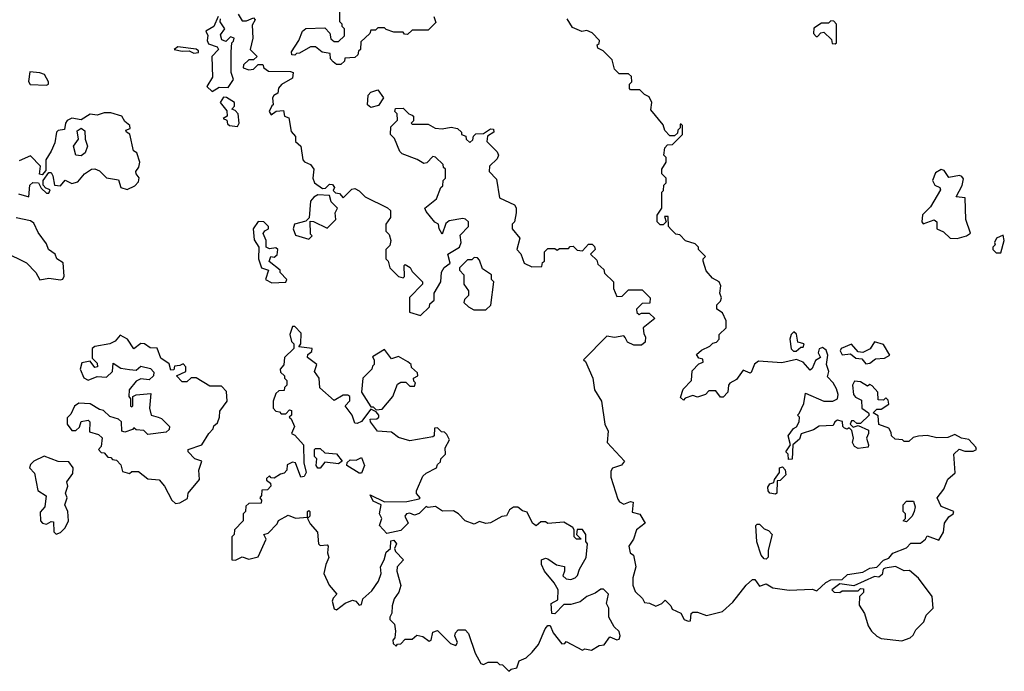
# Model space of a CAD drawing. Extents: x 1980017 to 2252640, y 74400 to 266395.
# Tile 367 of 388: x 2209628 to 2213910, y 208660 to 211495. Entities that reach past the tile are written whole.
import ezdxf

# ---------------------------------------------------------------- set-up
doc = ezdxf.new("R2010")
doc.units = 0

msp = doc.modelspace()

# ---------------------------------------------------------------- linework, layer by layer
at = {"layer": '0CON20XD'}
for points in [[(2211428.3, 211508.3), (2211437, 211483), (2211405, 211450), (2211335, 211450), (2211315, 211430), (2211301.7, 211431.7), (2211295, 211440), (2211255, 211440), (2211221.7, 211451.7), (2211215, 211460), (2211185, 211460), (2211175, 211450), (2211155, 211450), (2211150, 211435), (2211111.7, 211398.3), (2211110, 211365), (2211101.7, 211358.3), (2211098.3, 211341.7), (2211085, 211330), (2211041.7, 211328.3), (2211040, 211315), (2211025, 211300), (2211005, 211300), (2210991.7, 211311.7), (2210980, 211325), (2210978.3, 211348.3), (2210943, 211353), (2210915, 211377.5), (2210893, 211377), (2210845, 211350), (2210831.7, 211348.3), (2210825, 211340), (2210811.7, 211341.7), (2210810, 211355), (2210842.5, 211405), (2210857.5, 211445), (2210873, 211457), (2210955, 211460), (2210977, 211437), (2210981.7, 211411.7), (2210995, 211400), (2211015, 211400), (2211040, 211425), (2211040, 211455), (2211030, 211465), (2211030, 211475), (2211020, 211485), (2211020, 211555)], [(2210491.7, 211508.3), (2210472.5, 211465), (2210437.5, 211445), (2210446.4, 211426.4), (2210443.8, 211405), (2210449.3, 211389.3), (2210487, 211377), (2210492.5, 211365), (2210463.3, 211335), (2210466.2, 211245), (2210442.5, 211205), (2210465, 211182.5), (2210495, 211202), (2210535, 211200), (2210557.5, 211235), (2210547.5, 211265), (2210547.5, 211355), (2210550, 211395), (2210558.3, 211401.7), (2210560, 211415), (2210545, 211420), (2210525, 211400), (2210507, 211407), (2210500.7, 211429.3), (2210520, 211455), (2210500, 211485), (2210501.7, 211498.3)], [(2210578.3, 211518.3), (2210595, 211490), (2210615, 211490), (2210645, 211502.5), (2210652.5, 211495), (2210638.3, 211471.7), (2210642.5, 211415), (2210630, 211365), (2210660, 211335), (2210645, 211320), (2210625, 211320), (2210601.7, 211298.3), (2210600, 211285), (2210625, 211277.5), (2210645, 211280), (2210665, 211300), (2210685, 211300), (2210690, 211285), (2210710.7, 211270.7), (2210805, 211270), (2210817.5, 211265), (2210815, 211240), (2210767, 211213), (2210753, 211197), (2210750, 211175), (2210732.5, 211165), (2210727.5, 211155), (2210730, 211125), (2210725, 211120)], [(2212545, 208880), (2212548.3, 208911.7), (2212555, 208917.5), (2212575, 208917.5), (2212615, 208902.5), (2212685, 208920), (2212729.2, 208960.8), (2212787.5, 209035), (2212815, 209060), (2212825, 209060), (2212845, 209030), (2212875, 209040), (2212903.6, 209023.6), (2212975, 209012.5), (2213075, 209017.5), (2213095, 209010), (2213133.6, 209046.4), (2213155, 209057.5), (2213205, 209060), (2213228.3, 209081.7), (2213295, 209092), (2213325, 209108.8), (2213355, 209112.5), (2213385, 209143.3), (2213407.4, 209152.6), (2213425, 209173.8), (2213485, 209197.5), (2213503, 209217), (2213545, 209217.5), (2213567.5, 209235), (2213575, 209250), (2213625, 209230), (2213645.8, 209265), (2213650, 209305), (2213668.3, 209331.7), (2213687.5, 209345), (2213690, 209355), (2213635, 209377.5), (2213617.5, 209415), (2213647, 209453), (2213663.8, 209496.2), (2213697, 209523), (2213690, 209605), (2213713.8, 209626.2), (2213738, 209618), (2213775, 209618), (2213788.8, 209625), (2213786, 209635), (2213755, 209668.6), (2213724.2, 209674.2), (2213695, 209690), (2213665, 209676.7), (2213616.4, 209676.4), (2213575, 209686.2), (2213537, 209683), (2213513, 209677), (2213495, 209660), (2213475, 209660), (2213467, 209667), (2213435, 209670), (2213420, 209685), (2213418.3, 209698.3), (2213408.3, 209718.3), (2213363.6, 209733.6), (2213361.7, 209771.7), (2213340, 209785), (2213355, 209800), (2213375, 209800), (2213408.3, 209821.7), (2213405, 209840), (2213395, 209850), (2213385, 209840), (2213361.7, 209841.7), (2213360, 209875), (2213335, 209902.5), (2213325, 209907.5), (2213315, 209900), (2213285, 209920), (2213258.3, 209921.7), (2213250, 209905), (2213254, 209864), (2213262.7, 209852.7), (2213289.3, 209839.3), (2213290, 209805), (2213320, 209785), (2213322.5, 209775), (2213285, 209737.5), (2213268.3, 209738.3), (2213255, 209750), (2213245, 209750), (2213240, 209735), (2213252.5, 209722.5), (2213275, 209730), (2213319.3, 209709.3), (2213320, 209695), (2213310, 209675), (2213320, 209645), (2213317.5, 209635), (2213275, 209628.8), (2213258.3, 209638.3), (2213250, 209655), (2213253.8, 209675), (2213247, 209707), (2213235, 209720), (2213226.2, 209713.8), (2213215, 209717.5), (2213207.5, 209725), (2213206.4, 209746.4), (2213185, 209753.3), (2213172.5, 209745), (2213165, 209730), (2213105, 209726.7), (2213079.6, 209710.5), (2213027, 209693), (2213019.3, 209670.7), (2212990, 209645), (2212987, 209583), (2212971.7, 209581.7), (2212970, 209605), (2212960, 209615), (2212980, 209645), (2212970, 209685), (2212993.6, 209716.4), (2213006.4, 209723.6), (2213017.5, 209745), (2213020, 209765), (2213010, 209775), (2213018.3, 209781.7), (2213037.5, 209825), (2213045, 209870), (2213125, 209835.6), (2213164.2, 209835.8), (2213184.1, 209845.9), (2213188, 209865), (2213179.5, 209889.5), (2213166.2, 209915), (2213141.7, 209941.7), (2213146.2, 209965), (2213136.7, 209995), (2213142.5, 210035), (2213135, 210057.5), (2213119.3, 210069.3), (2213105, 210062.5), (2213100, 210045), (2213110, 210025), (2213088.3, 210011.7), (2213075, 209977.5), (2213065, 209970), (2213035.6, 210005.6), (2213006.1, 210016.1), (2212942.1, 210002.1), (2212840.7, 210009.3), (2212823.8, 209996.2), (2212809.3, 209960.7), (2212805, 209957.5), (2212775, 209970), (2212745, 209930), (2212717, 209913), (2212710, 209905), (2212707.5, 209875), (2212687, 209853), (2212675, 209852.5), (2212655, 209880), (2212625, 209880), (2212610, 209865), (2212575, 209852.5), (2212555, 209860), (2212521.7, 209848.3), (2212515, 209840), (2212501.7, 209851.7), (2212513, 209887), (2212550, 209925), (2212553, 209967), (2212581.7, 209998.3), (2212600, 210005), (2212598.3, 210018.3), (2212581.7, 210021.7), (2212571.7, 210038.3), (2212593, 210057), (2212630, 210075), (2212641.7, 210088.3), (2212658.3, 210091.7), (2212670, 210105), (2212670, 210125), (2212700, 210155), (2212700, 210185), (2212685, 210220), (2212660, 210235), (2212660, 210255), (2212675, 210270), (2212680, 210285), (2212672.5, 210305), (2212677, 210337), (2212670, 210355), (2212640.7, 210370.7), (2212613, 210403), (2212600, 210445), (2212600, 210455), (2212610, 210465), (2212580, 210495), (2212580, 210505), (2212565, 210520), (2212523, 210533), (2212498.3, 210558.3), (2212481.7, 210561.7), (2212461.7, 210581.7), (2212450, 210595), (2212448.3, 210638.3), (2212431.7, 210638.3), (2212440, 210615), (2212427, 210603), (2212413, 210603), (2212400, 210615), (2212400, 210645), (2212420, 210675), (2212420, 210745), (2212428.3, 210751.7), (2212430, 210775), (2212440, 210785), (2212440, 210805), (2212420, 210825), (2212420, 210845), (2212440, 210875), (2212440, 210895), (2212430, 210905), (2212433, 210937), (2212445, 210950), (2212467.5, 210952.5), (2212510, 210995), (2212510, 211035), (2212505, 211040), (2212500, 211040), (2212500, 211025), (2212490, 211015), (2212488.3, 211001.7), (2212475, 210990), (2212455, 210990), (2212433, 211013), (2212427, 211037), (2212373, 211103), (2212377.5, 211135), (2212365, 211160), (2212345, 211170), (2212325, 211190), (2212285, 211190), (2212280, 211195), (2212280, 211215), (2212290, 211225), (2212288.3, 211248.3), (2212275, 211260), (2212235, 211260), (2212215, 211280), (2212205, 211320), (2212165, 211360), (2212141.7, 211371.7), (2212140, 211385), (2212148.3, 211391.7), (2212150, 211405), (2212118.3, 211438.3), (2212095, 211447.5), (2212073, 211443), (2212031.7, 211461.7), (2212008.3, 211498.3)], [(2213175, 211390), (2213180, 211395), (2213180, 211475), (2213168.3, 211488.3), (2213155, 211490), (2213145, 211480), (2213115, 211480), (2213081.7, 211458.3), (2213080, 211435), (2213091.7, 211421.7), (2213098.3, 211421.7), (2213111.7, 211438.3), (2213125, 211440), (2213158.3, 211408.3), (2213161.7, 211391.7), (2213175, 211390)], [(2210385, 211350), (2210405, 211352.5), (2210405, 211360), (2210395, 211366.7), (2210315, 211376.2), (2210300, 211365), (2210335, 211357.5), (2210365, 211360), (2210385, 211350)], [(2209745, 211210), (2209752.5, 211215), (2209753.3, 211225), (2209735.8, 211255.8), (2209715, 211264), (2209672, 211268), (2209665.8, 211225.8), (2209673, 211213), (2209745, 211210)], [(2210575, 211030), (2210582.5, 211045), (2210577.5, 211085), (2210565, 211100), (2210550, 211105), (2210561.7, 211118.3), (2210562.5, 211135), (2210527, 211157), (2210515, 211157.5), (2210500, 211135), (2210528.3, 211098.3), (2210530, 211075), (2210512.5, 211065), (2210528.3, 211058.3), (2210531.7, 211041.7), (2210540, 211035), (2210575, 211030)], [(2211155, 211112.5), (2211140, 211125), (2211143, 211167), (2211155, 211180), (2211185, 211190), (2211210, 211155), (2211188.3, 211121.7), (2211155, 211112.5)], [(2210725, 211120), (2210712.5, 211095), (2210721.7, 211081.7), (2210743, 211097), (2210775, 211100), (2210780, 211075), (2210798.3, 211068.3), (2210808.3, 211008.3), (2210827, 210987), (2210827.5, 210965), (2210850, 210945), (2210858.8, 210885), (2210865.9, 210875.9), (2210892.5, 210865), (2210907.5, 210845), (2210902.5, 210805), (2210910, 210785), (2210945, 210760), (2210958.3, 210761.7), (2210975, 210780), (2210988.3, 210778.3), (2210997.5, 210765), (2210991.7, 210751.7), (2211001.7, 210741.7), (2211018.3, 210738.3), (2211035, 210720), (2211071.7, 210758.3), (2211085, 210760), (2211105, 210750), (2211130, 210725), (2211227, 210677), (2211240, 210665), (2211240, 210635), (2211220, 210605), (2211220, 210575), (2211235, 210560), (2211242.5, 210535), (2211237, 210513), (2211220, 210495), (2211220, 210455), (2211230, 210445), (2211237.5, 210415), (2211275, 210377.5), (2211295, 210372.5), (2211301.7, 210378.3), (2211300, 210425), (2211305, 210430), (2211326.4, 210416.4), (2211335, 210400), (2211380, 210355), (2211380, 210345), (2211323, 210287), (2211323, 210223), (2211371.7, 210208.3), (2211410, 210245), (2211411.7, 210258.3), (2211430, 210275), (2211430, 210305), (2211460, 210355), (2211463, 210397), (2211473.6, 210416.4), (2211500, 210435), (2211490, 210475), (2211540, 210505), (2211547.5, 210525), (2211543, 210557), (2211580, 210595), (2211580, 210615), (2211567, 210627), (2211555, 210630), (2211495, 210620), (2211481.7, 210608.3), (2211465, 210562.5), (2211452.5, 210585), (2211450, 210605), (2211433.6, 210613.6), (2211395, 210660), (2211390, 210675), (2211440, 210715), (2211460, 210765), (2211468.3, 210771.7), (2211470, 210795), (2211480, 210805), (2211480, 210845), (2211471.7, 210851.7), (2211470, 210865), (2211436.4, 210896.4), (2211425, 210900), (2211398.3, 210871.7), (2211385, 210870), (2211357, 210887), (2211291.7, 210911.7), (2211281.7, 210921.7), (2211258.3, 210978.3), (2211240, 210995), (2211241.7, 211028.3), (2211271.7, 211058.3), (2211270, 211085), (2211260, 211095), (2211261.7, 211108.3), (2211295, 211110), (2211320, 211085), (2211335, 211080), (2211340, 211075), (2211340, 211055), (2211330, 211045), (2211335, 211040), (2211405, 211040), (2211435, 211022.5), (2211465, 211020), (2211505, 211027.5), (2211531.7, 211021.7), (2211550, 211005), (2211550, 210995), (2211568.3, 210988.3), (2211570, 210975), (2211585, 210960), (2211598.3, 210971.7), (2211601.7, 210988.3), (2211611.7, 210998.3), (2211645, 211000), (2211675, 211020), (2211688.3, 211018.3), (2211690, 211005), (2211661.7, 210988.3), (2211660, 210965), (2211705, 210920), (2211710, 210905), (2211705, 210890), (2211671.7, 210858.3), (2211670, 210835), (2211701.7, 210801.7), (2211715, 210720), (2211780, 210690), (2211787, 210677), (2211787.5, 210655), (2211780, 210615), (2211770, 210605), (2211770, 210585), (2211802.5, 210545), (2211790, 210495), (2211807, 210477), (2211822.5, 210435), (2211855, 210420), (2211898.3, 210421.7), (2211901.7, 210438.3), (2211910, 210445), (2211910, 210485), (2211925, 210500), (2211955, 210500), (2211965, 210492.5), (2211975, 210500), (2212015, 210500), (2212021.7, 210508.3), (2212035, 210510), (2212051.7, 210491.7), (2212075, 210490), (2212101.7, 210518.3), (2212118.3, 210518.3), (2212128.3, 210508.3), (2212130, 210495), (2212110, 210475), (2212138.3, 210448.3), (2212141.7, 210431.7), (2212168.3, 210408.3), (2212171.7, 210391.7), (2212210, 210355), (2212210, 210325), (2212225, 210290), (2212248.3, 210291.7), (2212275, 210320), (2212335, 210320), (2212370, 210285), (2212368.3, 210261.7), (2212335, 210260), (2212310, 210235), (2212311.7, 210221.7), (2212321.7, 210211.7), (2212332.5, 210217.5), (2212365, 210217.5), (2212390, 210195), (2212340, 210155), (2212341.7, 210128.3), (2212350, 210115), (2212348.3, 210091.7), (2212331.7, 210078.3), (2212298.3, 210078.3), (2212271.7, 210091.7), (2212261.7, 210111.7), (2212255, 210120), (2212215, 210112.5), (2212181.7, 210118.3), (2212080, 210015), (2212088.3, 210008.3), (2212120, 209935), (2212127.5, 209885), (2212157.5, 209835), (2212172.5, 209735), (2212187.5, 209705), (2212182.5, 209655), (2212257.5, 209575), (2212245, 209557.5), (2212206.2, 209543.8), (2212198.8, 209531.2), (2212199.2, 209505), (2212229.3, 209409.3), (2212236.7, 209396.7), (2212255, 209387.5), (2212285, 209398.8), (2212296, 209396), (2212291.7, 209351.7), (2212325, 209343.3), (2212347.5, 209305), (2212310, 209275), (2212296.7, 209235), (2212277.5, 209205), (2212282.5, 209175), (2212296.7, 209165), (2212308, 209115), (2212293.9, 209066.1), (2212293.8, 209035), (2212305, 209007.5), (2212336.4, 208976.4), (2212345, 208960), (2212367, 208957), (2212395, 208943.3), (2212420, 208955), (2212435, 208970), (2212460, 208945), (2212465, 208930), (2212503, 208913), (2212517.5, 208885), (2212535, 208877.5), (2212545, 208880)], [(2209623, 210737), (2209667.5, 210725), (2209672.5, 210775), (2209685, 210786.7), (2209710, 210785), (2209721.7, 210761.7), (2209745, 210740), (2209755, 210740), (2209760, 210755), (2209741.7, 210761.7), (2209730, 210775), (2209730, 210795), (2209755, 210830), (2209765, 210830), (2209772.5, 210815), (2209780, 210775), (2209805, 210772.5), (2209825, 210797.5), (2209855, 210782.5), (2209880.7, 210789.3), (2209910, 210825), (2209940, 210845), (2209955, 210846.2), (2209975, 210837.5), (2210005, 210807.5), (2210058.3, 210798.3), (2210067.5, 210765), (2210095, 210756.7), (2210128, 210772), (2210145, 210790), (2210147, 210807), (2210133.8, 210825), (2210133.3, 210835), (2210146.2, 210853.8), (2210150, 210875), (2210137.5, 210915), (2210122.5, 210925), (2210107.5, 210997.5), (2210092.5, 211005), (2210090, 211015), (2210108.3, 211021.7), (2210107.5, 211035), (2210085, 211052.5), (2210072.5, 211075), (2210025, 211090), (2209995, 211090), (2209965, 211080), (2209935, 211084), (2209895, 211060), (2209855, 211066.7), (2209835, 211056.7), (2209826.7, 211045), (2209823, 211017), (2209795, 211012.5), (2209787.5, 211005), (2209781.2, 210958.8), (2209765, 210922.5), (2209741.2, 210885), (2209741.7, 210838.3), (2209725, 210820), (2209713.6, 210823.6), (2209718.3, 210858.3), (2209675, 210902.5), (2209625, 210881.2)], [(2209895, 210902.5), (2209872.5, 210905), (2209862.5, 210945), (2209883.3, 210975), (2209878.3, 211011.7), (2209895, 211022.5), (2209911.7, 211011.7), (2209912.5, 210975), (2209922.5, 210945), (2209912.5, 210915), (2209895, 210902.5)], [(2213705, 210542.5), (2213745.8, 210554.2), (2213763.6, 210566.4), (2213743.3, 210625), (2213740, 210720), (2213700, 210725), (2213727, 210773), (2213732, 210802), (2213725, 210813.3), (2213715, 210816.7), (2213668.3, 210808.3), (2213648.3, 210838.3), (2213635, 210842.5), (2213610.7, 210829.3), (2213597.5, 210795), (2213607.5, 210775), (2213630, 210765), (2213632.5, 210755), (2213588.7, 210681.3), (2213554.5, 210645.6), (2213551.2, 210615), (2213557.5, 210607.5), (2213605, 210623.8), (2213616, 210615), (2213616.7, 210585), (2213645, 210572), (2213674.6, 210544.5), (2213705, 210542.5)], [(2210885, 210540), (2210900, 210555), (2210892.5, 210562.5), (2210891.7, 210618.3), (2210905, 210617.5), (2210965, 210587.5), (2211002.5, 210625), (2211000, 210655), (2211010, 210675), (2210983, 210703), (2210975, 210730), (2210925, 210732.5), (2210907, 210723), (2210892.5, 210705), (2210887.5, 210632.5), (2210871.7, 210618.3), (2210822.5, 210605), (2210817.5, 210585), (2210827, 210557), (2210885, 210540)], [(2209715, 210362.5), (2209755, 210370), (2209805, 210363.3), (2209815, 210366.2), (2209821.4, 210378.6), (2209816.5, 210436.5), (2209790, 210455), (2209782.5, 210475), (2209753.3, 210495), (2209745, 210520), (2209708.8, 210568.8), (2209690, 210610), (2209675, 210620), (2209613.3, 210633.3)], [(2210725, 210350), (2210785, 210352.5), (2210790, 210365), (2210760, 210395), (2210760, 210405), (2210713.3, 210443.3), (2210720, 210465), (2210735, 210462.5), (2210748.3, 210471.7), (2210750, 210495), (2210741.7, 210501.7), (2210715, 210497.5), (2210700, 210505), (2210700, 210535), (2210687.5, 210565), (2210693.6, 210576.4), (2210710, 210585), (2210710, 210595), (2210690, 210615), (2210665, 210617.5), (2210643.3, 210585), (2210647, 210537), (2210667.5, 210505), (2210666.2, 210455), (2210680, 210415), (2210710, 210405), (2210696.7, 210365), (2210725, 210350)], [(2213895, 210480), (2213910, 210535), (2213905, 210557.5), (2213876.7, 210545), (2213867.5, 210525), (2213870, 210515), (2213860, 210505), (2213860, 210495), (2213875, 210480), (2213895, 210480)], [(2209560, 210485), (2209657.4, 210437.4), (2209698, 210395), (2209715, 210362.5)], [(2211655, 210232.5), (2211677, 210253), (2211690, 210355), (2211680, 210365), (2211680, 210385), (2211640.7, 210410.7), (2211628.3, 210448.3), (2211618.3, 210458.3), (2211605, 210460), (2211595, 210450), (2211575, 210450), (2211540, 210415), (2211540, 210405), (2211560, 210385), (2211560, 210345), (2211580, 210315), (2211580, 210295), (2211561.7, 210278.3), (2211560, 210265), (2211580, 210245), (2211603, 210233), (2211655, 210232.5)], [(2210305, 209390), (2210325, 209392.5), (2210358.3, 209411.7), (2210360, 209435), (2210410, 209495), (2210407.5, 209535), (2210420, 209575), (2210390, 209585), (2210360, 209615), (2210360, 209625), (2210420, 209645), (2210450, 209695), (2210470, 209715), (2210471.7, 209728.3), (2210488.3, 209741.7), (2210497.5, 209765), (2210498.3, 209791.7), (2210530, 209835), (2210527, 209877), (2210505, 209900), (2210455, 209900), (2210395, 209937.5), (2210373, 209937), (2210355, 209920), (2210335, 209920), (2210310, 209945), (2210350, 209965), (2210350, 209985), (2210338.3, 209998.3), (2210325, 209990), (2210301.7, 209988.3), (2210298.3, 209971.7), (2210285, 209970), (2210278.3, 209998.3), (2210241.7, 210021.7), (2210226.1, 210066.1), (2210195, 210067.5), (2210170, 210085), (2210155, 210086.7), (2210125, 210062.5), (2210096.7, 210105), (2210065, 210122.5), (2210043, 210097), (2210020, 210085), (2209955, 210072.5), (2209942.5, 210065), (2209942.5, 210022.5), (2209965, 210000), (2209966.2, 209985), (2209955, 209982.5), (2209935, 210010), (2209898, 210002), (2209891.2, 209975), (2209906.4, 209936.4), (2209925, 209926.7), (2209965, 209942.5), (2210005, 209940), (2210032, 209965), (2210035, 210000), (2210068.3, 209978.3), (2210105, 209972.5), (2210135, 209970), (2210155, 209987.5), (2210197, 209977), (2210211.7, 209961.7), (2210210, 209945), (2210191.7, 209928.3), (2210155, 209932.5), (2210135, 209922.5), (2210103.3, 209885), (2210102.5, 209855), (2210110, 209845), (2210110, 209815), (2210115, 209810), (2210120, 209815), (2210120, 209855), (2210135, 209862.5), (2210198.3, 209868.3), (2210192.5, 209805), (2210200, 209775), (2210230, 209765), (2210245, 209760), (2210280, 209725), (2210278.3, 209711.7), (2210265, 209700), (2210185, 209690), (2210168.3, 209708.3), (2210135, 209710), (2210125, 209720), (2210118.3, 209711.7), (2210085, 209700), (2210072.5, 209705), (2210070, 209745), (2210057, 209757), (2210019.3, 209769.3), (2209992.5, 209795), (2209975, 209798.8), (2209935, 209823.8), (2209885, 209826.2), (2209865.9, 209814.1), (2209850.7, 209779.3), (2209835, 209762.5), (2209834.2, 209735), (2209855, 209707.5), (2209871.7, 209708.3), (2209887.5, 209722.5), (2209895, 209746.7), (2209925, 209752.5), (2209932.5, 209745), (2209931.7, 209701.7), (2209970.7, 209690.7), (2209986.2, 209676.2), (2209982.5, 209637.5), (2209970, 209625), (2209981.7, 209611.7), (2209995, 209610), (2210011.7, 209591.7), (2210025, 209590), (2210031.7, 209581.7), (2210048.3, 209578.3), (2210068.3, 209558.3), (2210075, 209530), (2210105, 209520), (2210115, 209530), (2210145, 209530), (2210185, 209497.5), (2210235, 209492.5), (2210257.5, 209465), (2210290, 209405), (2210305, 209390)], [(2211755, 208660), (2211765, 208670), (2211790, 208675), (2211800, 208705), (2211830.7, 208719.3), (2211856.4, 208743.6), (2211883.6, 208776.4), (2211912.5, 208845), (2211925, 208860), (2211935, 208860), (2211947.5, 208827.5), (2211985, 208780), (2211998.3, 208781.7), (2212005, 208790), (2212075, 208752.5), (2212085, 208757.5), (2212115, 208752.5), (2212148.3, 208771.7), (2212170, 208775), (2212195, 208810), (2212225, 208797.5), (2212235, 208800), (2212238.8, 208815), (2212235, 208832.5), (2212213.3, 208853.3), (2212190, 208895), (2212190, 208935), (2212180, 208955), (2212188, 208995), (2212167, 209017), (2212155, 209017.5), (2212130.7, 208999.3), (2212093.9, 208986.1), (2212065, 208962.5), (2212025, 208950), (2211995, 208950), (2211955, 208910), (2211941.7, 208911.7), (2211940, 208955), (2211968.3, 208971.7), (2211970, 209015), (2211952.5, 209045), (2211910, 209095), (2211896.7, 209125), (2211897.5, 209145), (2211915, 209152.5), (2211925, 209150), (2211963, 209123), (2211996.7, 209116.7), (2211997.5, 209095), (2211990, 209075), (2212005, 209062.5), (2212025, 209060), (2212043.6, 209066.4), (2212053.6, 209076.4), (2212062.5, 209105), (2212091.2, 209155), (2212096.7, 209215), (2212090, 209225), (2212090, 209255), (2212075, 209276.7), (2212053, 209277), (2212050, 209255), (2212070, 209235), (2212050, 209235), (2212040, 209245), (2212040, 209275), (2212033.3, 209285), (2211995, 209308.8), (2211925, 209303.3), (2211915, 209310), (2211895, 209310), (2211873.6, 209293.6), (2211857.5, 209305), (2211835, 209352.5), (2211815, 209357.5), (2211793.9, 209373.9), (2211775, 209374), (2211757.7, 209362.3), (2211745, 209336.7), (2211725, 209333.3), (2211675, 209306.2), (2211655, 209303.8), (2211628.3, 209311.7), (2211605, 209300.8), (2211565, 209314), (2211535.7, 209345.7), (2211515, 209358.8), (2211467, 209357), (2211436.4, 209376.4), (2211405, 209372.5), (2211395, 209377.5), (2211365, 209346.7), (2211345, 209340), (2211325, 209347.5), (2211310, 209345), (2211302.5, 209335), (2211317.5, 209305), (2211285, 209272.5), (2211225, 209260), (2211192.5, 209295), (2211202.5, 209325), (2211193.3, 209345), (2211200, 209385), (2211165, 209400), (2211151.7, 209428.3), (2211215, 209397.5), (2211311.7, 209398.3), (2211365, 209410), (2211370, 209415), (2211353, 209433), (2211353.3, 209445), (2211381.7, 209508.3), (2211395, 209522.5), (2211440, 209545), (2211445, 209560), (2211458.3, 209571.7), (2211460, 209585), (2211480, 209605), (2211478.3, 209631.7), (2211497, 209667), (2211485, 209690), (2211475, 209700), (2211461.7, 209701.7), (2211445, 209720), (2211431.7, 209718.3), (2211430, 209685), (2211425, 209680), (2211325, 209662.5), (2211275, 209676.7), (2211245, 209700), (2211184.2, 209704.2), (2211153.3, 209745), (2211152.5, 209757.5), (2211181.7, 209758.3), (2211190, 209765), (2211190, 209775), (2211178.3, 209788.3), (2211155, 209800), (2211115, 209746.7), (2211095, 209737.5), (2211085, 209740), (2211073.3, 209775), (2211043.3, 209815), (2211063.6, 209836.4), (2211063.3, 209855), (2211055, 209861.2), (2211035, 209861.2), (2210995, 209837.5), (2210933, 209893), (2210930, 209935), (2210910, 209965), (2210920, 209995), (2210880, 210025), (2210881.7, 210038.3), (2210898.3, 210051.7), (2210900, 210065), (2210841.7, 210071.7), (2210850, 210085), (2210851.7, 210131.7), (2210825, 210160), (2210815, 210160), (2210802.5, 210125), (2210810, 210095), (2210820, 210085), (2210820, 210065), (2210780, 210025), (2210777, 209993), (2210760, 209975), (2210761.7, 209961.7), (2210780, 209945), (2210780, 209935), (2210790, 209925), (2210790, 209905), (2210780, 209895), (2210778.3, 209881.7), (2210755, 209880), (2210741.7, 209868.3), (2210730, 209835), (2210730, 209805), (2210741.7, 209791.7), (2210758.3, 209788.3), (2210765, 209780), (2210785, 209780), (2210801.7, 209798.3), (2210810, 209795), (2210810, 209775), (2210800, 209765), (2210808.3, 209758.3), (2210822.5, 209725), (2210810, 209695), (2210825, 209687.5), (2210862.5, 209645), (2210863, 209567), (2210873.3, 209525), (2210865, 209507.5), (2210850, 209505), (2210827, 209567), (2210815, 209570), (2210791.7, 209558.3), (2210790, 209535), (2210778.3, 209521.7), (2210761.7, 209518.3), (2210735, 209500), (2210721.7, 209501.7), (2210715, 209510), (2210701.7, 209498.3), (2210701.7, 209491.7), (2210718.3, 209478.3), (2210720, 209465), (2210705, 209450), (2210681.7, 209448.3), (2210680, 209425), (2210672.5, 209415), (2210680, 209405), (2210678.3, 209391.7), (2210625, 209390), (2210611.7, 209378.3), (2210610, 209355), (2210600, 209345), (2210600, 209315), (2210562.5, 209275), (2210560, 209255), (2210550, 209245), (2210550, 209145), (2210567, 209143), (2210595, 209157.5), (2210625, 209147.5), (2210665, 209157.5), (2210700, 209235), (2210690, 209255), (2210708.3, 209261.7), (2210748.3, 209301.7), (2210753.6, 209316.4), (2210795, 209340), (2210827, 209327), (2210880, 209330), (2210880, 209355), (2210885, 209360), (2210890, 209355), (2210890, 209335), (2210880, 209325), (2210891.7, 209301.7), (2210923.3, 209265), (2210927.5, 209215), (2210935, 209207.5), (2210965, 209210), (2210970, 209205), (2210966.7, 209175), (2210972.5, 209155), (2210958.8, 209125), (2210951.2, 209085), (2210973.3, 209035), (2211007.5, 208995), (2210991.2, 208978.8), (2210986.2, 208965), (2210995, 208932.5), (2211005, 208927.5), (2211043, 208957), (2211075, 208970), (2211090, 208965), (2211105, 208947.5), (2211115, 208950), (2211120, 208975), (2211160, 209010), (2211188.3, 209051.7), (2211200, 209085), (2211196.7, 209115), (2211213.3, 209145), (2211221.7, 209178.3), (2211240, 209195), (2211241.7, 209228.3), (2211255, 209230), (2211266.7, 209215), (2211257.5, 209195), (2211261.7, 209181.7), (2211297.5, 209145), (2211270, 209115), (2211268.8, 209095), (2211286.1, 209033.9), (2211276.7, 209005), (2211256.7, 208975), (2211247.5, 208945), (2211246.4, 208913.6), (2211237.5, 208895), (2211237.5, 208885), (2211257.5, 208865), (2211262.5, 208835), (2211260, 208805), (2211250, 208795), (2211251.7, 208781.7), (2211265, 208770), (2211271.7, 208778.3), (2211285, 208780), (2211305, 208800), (2211335, 208800), (2211355, 208817.5), (2211381.7, 208811.7), (2211409.3, 208790.7), (2211416.7, 208795), (2211425, 208830), (2211445, 208837.5), (2211501.7, 208781.7), (2211525, 208772.5), (2211532.5, 208785), (2211520, 208815), (2211523, 208827), (2211535, 208840), (2211565, 208840), (2211580, 208825), (2211608.3, 208738.3), (2211633.6, 208693.6), (2211645, 208690), (2211665, 208700), (2211705, 208700), (2211715, 208690), (2211728.3, 208688.3), (2211755, 208660)], [(2213005, 210052.5), (2213025, 210070), (2213035, 210070), (2213040, 210085), (2213011.7, 210091.7), (2213006.4, 210126.4), (2212995, 210136.7), (2212983.3, 210125), (2212977.5, 210105), (2212983, 210063), (2212993, 210053), (2213005, 210052.5)], [(2213307.5, 209997.5), (2213325, 210000), (2213350.4, 210019.5), (2213388.3, 210021.7), (2213412.5, 210035), (2213385, 210082.5), (2213345, 210093.3), (2213326.4, 210063.6), (2213295, 210047.5), (2213275, 210050), (2213245, 210083.3), (2213200, 210065), (2213196.2, 210055), (2213205, 210036.7), (2213241.7, 210041.7), (2213265, 210022.5), (2213290, 210020), (2213307.5, 209997.5)], [(2211178.3, 209798.3), (2211205, 209800), (2211250, 209855), (2211270.7, 209909.3), (2211285, 209917.5), (2211307.5, 209917.5), (2211325, 209900), (2211345, 209900), (2211350, 209915), (2211341.7, 209921.7), (2211340, 209935), (2211360, 209945), (2211358.3, 209958.3), (2211331.7, 209981.7), (2211330, 209995), (2211316.4, 210006.4), (2211275, 210030), (2211245, 210020), (2211215, 210060), (2211161.7, 210028.3), (2211170, 210015), (2211170, 209995), (2211161.7, 209988.3), (2211160, 209975), (2211120, 209935), (2211113.8, 209875), (2211155, 209810), (2211165, 209810), (2211178.3, 209798.3)], [(2210935, 209543.3), (2210923.9, 209543.9), (2210917.5, 209555), (2210920, 209585), (2210910, 209595), (2210910, 209625), (2210915, 209630), (2210935, 209630), (2210955, 209610), (2211005, 209606.7), (2211030, 209575), (2211015, 209562.5), (2210955, 209570), (2210935, 209543.3)], [(2209787, 209257), (2209805, 209263.3), (2209825.6, 209284.4), (2209840, 209315), (2209838, 209355), (2209823.8, 209385), (2209833.8, 209415), (2209826.7, 209435), (2209836.7, 209465), (2209832.5, 209485), (2209859.6, 209520.5), (2209861.2, 209545), (2209841.7, 209571.7), (2209795, 209573.1), (2209735, 209595.6), (2209688.8, 209575), (2209675, 209560), (2209670.8, 209545), (2209691.7, 209521.7), (2209706.4, 209446.4), (2209743, 209423), (2209737.5, 209375), (2209717, 209353), (2209718.8, 209315), (2209727.5, 209305), (2209745, 209300), (2209765, 209312.5), (2209775, 209310), (2209776.4, 209266.4), (2209787, 209257)], [(2211115, 209522.5), (2211105, 209522.5), (2211050, 209555), (2211051.7, 209568.3), (2211065, 209580), (2211091.7, 209578.3), (2211115, 209590), (2211127.5, 209555), (2211115, 209522.5)], [(2212915, 209430), (2212890, 209435), (2212882.5, 209445), (2212881.7, 209461.7), (2212890, 209475), (2212908.3, 209481.7), (2212910, 209495), (2212932.5, 209525), (2212932.5, 209545), (2212945, 209550), (2212957, 209537), (2212960, 209515), (2212935, 209490), (2212921.7, 209488.3), (2212920, 209435), (2212915, 209430)], [(2213485, 209310), (2213470, 209315), (2213480, 209325), (2213480, 209345), (2213470, 209355), (2213470, 209385), (2213485, 209400), (2213515, 209400), (2213522.5, 209375), (2213517.5, 209355), (2213510, 209335), (2213485, 209310)], [(2212875, 209147.5), (2212865, 209150), (2212852.5, 209165), (2212833.6, 209223.6), (2212830, 209295), (2212835, 209300), (2212845, 209300), (2212865, 209280), (2212885, 209272.5), (2212900, 209255), (2212883.6, 209186.4), (2212883, 209157), (2212875, 209147.5)], [(2213465, 208792.5), (2213500, 208805), (2213513, 208817), (2213525, 208840), (2213560, 208875), (2213570, 208905), (2213600, 208935), (2213596.7, 208985), (2213537.5, 209065), (2213498.3, 209098.3), (2213475, 209096.7), (2213436.2, 209116.2), (2213391.7, 209108.3), (2213382.5, 209105), (2213378.3, 209081.7), (2213365, 209070), (2213345, 209072.5), (2213255, 209032.5), (2213195, 209040), (2213160, 209015), (2213170, 209005), (2213195, 209002.5), (2213205, 209010), (2213275, 209010), (2213285, 209020), (2213298.3, 209018.3), (2213297, 209003), (2213280, 208985), (2213278.3, 208948.3), (2213301.7, 208911.7), (2213318.3, 208858.3), (2213332.5, 208835), (2213355, 208812.5), (2213375, 208802.5), (2213465, 208792.5)]]:
    msp.add_lwpolyline(points, dxfattribs=at)

doc.saveas('drawing.dxf')
